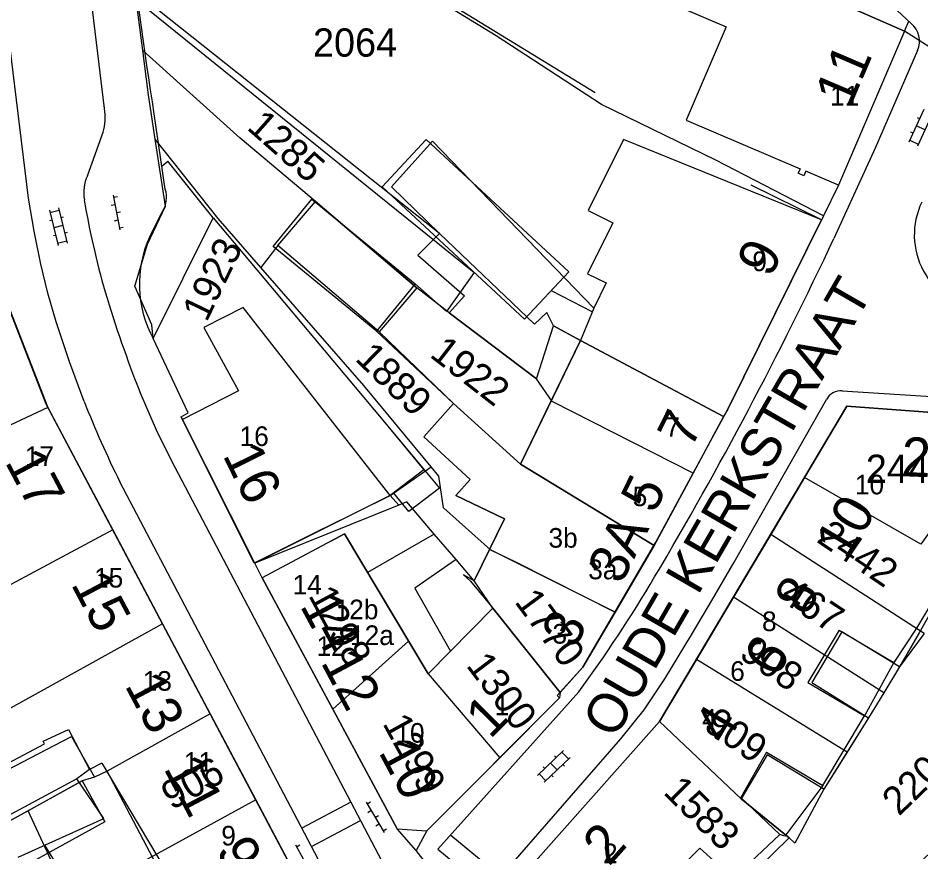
# Model space of a CAD drawing. Extents: x 148816 to 151297, y 399515 to 402500.
# Drawn here: x 150732.9 to 150790.3, y 400029.2 to 400082.3 of the extents above; entities that cross this region are included whole.
import ezdxf

# ---------------------------------------------------------------- set-up
doc = ezdxf.new("R2010")
doc.units = 0
for name, color, linetype in [('B01 Hoofdgebouw  [D] Norm', 7, 'Continuous'), ('B01 Hoofdgebouw  [T] Norm', 7, 'Continuous'), ('B01 hoofgebouw', 7, 'Continuous'), ('B02 Bijgebouw  [D] Norm', 7, 'Continuous'), ('B07 Tussenmuur  [D] Norm', 7, 'Continuous'), ('G01 perceelsgrens', 7, 'Continuous'), ('S02 Open verharding  Norm', 7, 'Continuous'), ('T04 Haag heg  [D] Gem', 7, 'Continuous'), ('V00 Kant verharding algemeen  [T] Norm', 7, 'Continuous'), ('V00 Kant verharding algemeen secundair  [D] Gem', 7, 'Continuous'), ('V00 Kant verharding algemeen secundair  [T] Gem', 7, 'Continuous'), ('V00 Kant verharding algemeen secundair  [T] Norm', 7, 'Continuous'), ('V06 Kant onverhard  [T] Gem', 7, 'Continuous'), ('Z01 perceelnummer', 7, 'Continuous'), ('Z02 huisnummer', 7, 'Continuous'), ('Z02 Huisnummer  [Tekst] Norm', 7, 'Continuous'), ('Z06 straatnaam', 7, 'Continuous')]:
    doc.layers.add(name, color=color, linetype=linetype)

msp = doc.modelspace()

# ---------------------------------------------------------------- linework, layer by layer
at = {"layer": 'B01 Hoofdgebouw  [D] Norm'}
for p, q in [((150771.802, 400084.366), (150777.939, 400081.744)), ((150777.939, 400081.744), (150775.396, 400075.791)), ((150775.396, 400075.791), (150782.634, 400072.699)), ((150771.389, 400074.568), (150769.145, 400070.039)), ((150782.634, 400072.699), (150782.51, 400072.41)), ((150769.145, 400070.039), (150770.713, 400069.262)), ((150770.713, 400069.262), (150769.106, 400066.018)), ((150748.5, 400065.74), (150756.189, 400056.559)), ((150769.106, 400066.018), (150770.295, 400065.428)), ((150770.295, 400065.428), (150769.502, 400063.827)), ((150769.502, 400063.827), (150768.669, 400061.766)), ((150766.752, 400057.834), (150768.669, 400061.766)), ((150758.688, 400055.629), (150760.588, 400057.754)), ((150760.588, 400057.754), (150764.836, 400053.903)), ((150764.836, 400053.903), (150766.752, 400057.834)), ((150756.189, 400056.559), (150758.703, 400053.541)), ((150761.642, 400052.922), (150758.688, 400055.629)), ((150758.703, 400053.541), (150756.555, 400051.903)), ((150760.738, 400051.908), (150761.642, 400052.922)), ((150756.555, 400051.903), (150747.933, 400047.597)), ((150763.818, 400050.419), (150760.738, 400051.908)), ((150795.348, 400052.381), (150790.046, 400043.45)), ((150761.886, 400046.471), (150763.818, 400050.419)), ((150752.82, 400049.02), (150753.634, 400049.457)), ((150753.634, 400049.457), (150758.96, 400040.539)), ((150762.932, 400048.431), (150764.561, 400047.646)), ((150763.085, 400044.717), (150761.886, 400046.471)), ((150758.96, 400040.539), (150763.085, 400044.717)), ((150785.119, 400043.334), (150783.136, 400039.996)), ((150785.119, 400043.334), (150788.609, 400041.261)), ((150790.046, 400043.45), (150788.609, 400041.261)), ((150783.136, 400039.996), (150786.728, 400037.863)), ((150784.094, 400033.427), (150786.728, 400037.863)), ((150734.468, 400036.264), (150736.071, 400036.999)), ((150736.071, 400036.999), (150737.422, 400034.449)), ((150730.996, 400034.206), (150734.545, 400036.087)), ((150734.545, 400036.087), (150734.468, 400036.264)), ((150780.501, 400035.56), (150778.871, 400032.667)), ((150780.501, 400035.56), (150784.094, 400033.427)), ((150738.192, 400034.857), (150737.422, 400034.449)), ((150738.192, 400034.857), (150742.736, 400027.262)), ((150778.871, 400032.667), (150781.345, 400030.317)), ((150781.345, 400030.317), (150777.982, 400027.155))]:
    msp.add_line(p, q, dxfattribs=at)
for points in [[(150758.85, 400074.566), (150767.91, 400066.145), (150765.097, 400063.119), (150756.037, 400071.54)], [(150755.68, 400062.369), (150749.099, 400067.754), (150751.554, 400070.754), (150758.135, 400065.369)]]:
    msp.add_lwpolyline(points, close=True, dxfattribs=at)
at = {"layer": 'B01 Hoofdgebouw  [T] Norm'}
for p, q in [((150775.08, 400087.7), (150789.28, 400081.46)), ((150789.28, 400081.46), (150785.09, 400071.65)), ((150784, 400069.44), (150771.389, 400074.568)), ((150782.88, 400072.25), (150782.51, 400072.41)), ((150783.01, 400072.54), (150782.88, 400072.25)), ((150785.09, 400071.65), (150783.01, 400072.54)), ((150741.47, 400061.89), (150745.29, 400069.58)), ((150745.29, 400069.58), (150748.5, 400065.74)), ((150778.03, 400057.39), (150784, 400069.44)), ((150731.48, 400065.84), (150734.64, 400057.74)), ((150743.7, 400057.17), (150741.47, 400061.89)), ((150734.64, 400057.74), (150751.16, 400026.54)), ((150743.25, 400056.91), (150743.7, 400057.17)), ((150773.46, 400048.92), (150778.03, 400057.39)), ((150773.7, 400037.51), (150785.62, 400057.58)), ((150785.62, 400057.58), (150797.9, 400056.68)), ((150747.89, 400047.58), (150743.25, 400056.91)), ((150752.82, 400049.02), (150748.41, 400046.65)), ((150768.82, 400040.97), (150773.46, 400048.92)), ((150748.41, 400046.65), (150756.99, 400030.67)), ((150767.18, 400039.16), (150768.82, 400040.97)), ((150758.89, 400030.55), (150767.33, 400039.02)), ((150767.33, 400039.02), (150767.18, 400039.16)), ((150765.29, 400028.05), (150773.7, 400037.51)), ((150756.99, 400030.67), (150758.89, 400030.55))]:
    msp.add_line(p, q, dxfattribs=at)
at = {"layer": 'B01 hoofgebouw'}
for points in [[(150707.73, 400150.53), (150712.64, 400151.47), (150713.37, 400147.65), (150714.27, 400147.9), (150717.36, 400117.94), (150718.72, 400118.05), (150723.45, 400110.42), (150724.36, 400102.09), (150724.57, 400102.11), (150724.61, 400101.84), (150722.79, 400101.64), (150723.12, 400098.76), (150724.95, 400098.97), (150724.98, 400098.73), (150727.2, 400098.98), (150727.97, 400090.84), (150731.48, 400065.84), (150734.64, 400057.74), (150751.16, 400026.54), (150746.74, 400024.2)], [(150769.59, 400087.17), (150772.21, 400090.19), (150775.08, 400087.7), (150789.28, 400081.46), (150785.09, 400071.65), (150783.01, 400072.54), (150782.88, 400072.25), (150782.51, 400072.41)], [(150769.59, 400087.17), (150769.424, 400086.979), (150771.802, 400084.366), (150777.939, 400081.744), (150775.396, 400075.791), (150782.634, 400072.699), (150782.51, 400072.41)], [(150784, 400069.44), (150771.389, 400074.568), (150769.145, 400070.039), (150770.713, 400069.262), (150769.106, 400066.018), (150770.295, 400065.428), (150769.502, 400063.827), (150759.254, 400074.457), (150756.645, 400071.539), (150759.696, 400068.569), (150758.303, 400067.205), (150761.279, 400064.613), (150760.314, 400063.534), (150765.862, 400059.329), (150766.94, 400062.708), (150768.669, 400061.766), (150764.836, 400053.903), (150760.588, 400057.754), (150758.688, 400055.629), (150761.642, 400052.922), (150760.738, 400051.908), (150763.818, 400050.419), (150761.886, 400046.471), (150761.217, 400046.843), (150761.659, 400046.451), (150763.085, 400044.717), (150758.96, 400040.539), (150753.634, 400049.457), (150752.82, 400049.02)], [(150758.89, 400030.55), (150767.33, 400039.02), (150767.18, 400039.16), (150768.82, 400040.97), (150773.46, 400048.92), (150778.03, 400057.39), (150784, 400069.44), (150779.52, 400071.66)], [(150751.801, 400070.621), (150758.246, 400065.124), (150755.846, 400062.31), (150749.401, 400067.807), (150751.801, 400070.621)], [(150752.36, 400049.81), (150747.89, 400047.58), (150743.25, 400056.91), (150743.7, 400057.17), (150741.47, 400061.89), (150745.29, 400069.58), (150748.5, 400065.74)], [(150748.5, 400065.74), (150756.189, 400056.559), (150759.687, 400052.36), (150757.746, 400050.879), (150756.781, 400052.057), (150756.554, 400051.902)], [(150752.36, 400049.81), (150756.554, 400051.902), (150747.186, 400063.867), (150744.696, 400062.591), (150746.901, 400058.565), (150743.341, 400056.727)], [(150768.94, 400024.86), (150765.29, 400028.05), (150773.7, 400037.51), (150785.62, 400057.58), (150797.9, 400056.68)], [(150797.9, 400056.68), (150790.214, 400043.146), (150788.975, 400040.996), (150785.302, 400043.226), (150783.386, 400039.987), (150787.002, 400037.736), (150784.14, 400033.191), (150780.545, 400035.385), (150778.893, 400032.584), (150781.935, 400030.101), (150778.874, 400027.081), (150776.259, 400029.444), (150772.26, 400025.504), (150775.671, 400017.617), (150776.213, 400017.88), (150776.269, 400017.496), (150779.875, 400019.267), (150780.198, 400018.853), (150780.002, 400018.632), (150781.718, 400016.69), (150783.275, 400018.066), (150781.186, 400020.295), (150783.097, 400021.793), (150793.38, 400031.46)], [(150752.82, 400049.02), (150748.41, 400046.65), (150756.99, 400030.67), (150758.89, 400030.55)], [(150731.209, 400033.925), (150734.675, 400035.731), (150736.268, 400036.55), (150737.726, 400033.975)], [(150746.74, 400024.2), (150742.547, 400021.98), (150742.286, 400022.271), (150736.147, 400019.867), (150734.476, 400023.599), (150742.103, 400027.572), (150738.549, 400034.341), (150737.726, 400033.975)], [(150727.926, 400022.085), (150725.615, 400027.483), (150736.953, 400033.728), (150738.394, 400031.112), (150733.002, 400028.142), (150734.408, 400024.86), (150727.926, 400022.085)]]:
    msp.add_lwpolyline(points, dxfattribs=at)
at = {"layer": 'B02 Bijgebouw  [D] Norm'}
for p, q in [((150736.612, 400033.862), (150725.39, 400027.85)), ((150738.325, 400031.33), (150736.612, 400033.862)), ((150732.876, 400028.871), (150738.325, 400031.33))]:
    msp.add_line(p, q, dxfattribs=at)
at = {"layer": 'B07 Tussenmuur  [D] Norm'}
for p, q in [((150768.669, 400061.766), (150777.774, 400056.917)), ((150768.669, 400061.766), (150777.774, 400056.917)), ((150764.836, 400053.903), (150773.342, 400048.718)), ((150764.836, 400053.903), (150773.342, 400048.718)), ((150764.561, 400047.646), (150770.86, 400044.466)), ((150764.561, 400047.646), (150770.86, 400044.466)), ((150763.085, 400044.717), (150767.362, 400039.361)), ((150763.085, 400044.717), (150767.362, 400039.361)), ((150757.713, 400042.626), (150752.895, 400038.297)), ((150757.713, 400042.626), (150752.895, 400038.297)), ((150758.96, 400040.539), (150763.528, 400035.205)), ((150758.96, 400040.539), (150763.528, 400035.205))]:
    msp.add_line(p, q, dxfattribs=at)
at = {"layer": 'G01 perceelsgrens'}
for points in [[(150789.28, 400081.46), (150775.08, 400087.7), (150774.648, 400088.075), (150769.003, 400093.212), (150766.441, 400096.791)], [(150784.127, 400069.698), (150777.284, 400073.239), (150769.999, 400076.784), (150763.301, 400081.163), (150750.554, 400088.966), (150745.754, 400091.886)], [(150777.774, 400056.917), (150768.669, 400061.766), (150766.94, 400062.708), (150766.521, 400063.555), (150765.736, 400062.798), (150759.696, 400068.569), (150740.314, 400083.996)], [(150740.799, 400080.231), (150740.314, 400083.996)], [(150789.28, 400081.46), (150785.09, 400071.65), (150784.127, 400069.698)], [(150798.835, 400070.59), (150791.837, 400071.367), (150794.715, 400077.999), (150789.28, 400081.46)], [(150775.833, 400053.326), (150766.862, 400057.885), (150765.862, 400059.329), (150760.314, 400063.534), (150758.246, 400065.124), (150751.801, 400070.621), (150747.009, 400074.647), (150740.799, 400080.231)], [(150741.6, 400074.579), (150741.165, 400077.4), (150740.799, 400080.231)], [(150747.933, 400047.597), (150743.25, 400056.91), (150743.7, 400057.17), (150741.47, 400061.89), (150741.379, 400062.757), (150740.303, 400065.217), (150741.105, 400067.898), (150742.257, 400070.323), (150741.6, 400074.579)], [(150748.313, 400066.408), (150745.594, 400069.525), (150741.6, 400074.579)], [(150784.127, 400069.698), (150778.03, 400057.39), (150777.774, 400056.917)], [(150773.342, 400048.718), (150764.836, 400053.903), (150760.588, 400057.754), (150755.846, 400062.31), (150749.401, 400067.807), (150748.313, 400066.408)], [(150759.162, 400053.716), (150754.869, 400058.892), (150748.313, 400066.408)], [(150731.472, 400065.898), (150734.773, 400057.49)], [(150734.773, 400057.49), (150727.549, 400054.12), (150723.002, 400052.535), (150705.792, 400048.11), (150686.931, 400043.13)], [(150734.773, 400057.49), (150738.895, 400049.703)], [(150798.219, 400056.657), (150785.62, 400057.58), (150782.92, 400053.034)], [(150777.774, 400056.917), (150775.833, 400053.326)], [(150757.105, 400051.28), (150756.554, 400051.902), (150759.162, 400053.716)], [(150770.86, 400044.466), (150762.932, 400048.431), (150759.947, 400051.106), (150759.65, 400053.128), (150759.162, 400053.716)], [(150775.833, 400053.326), (150773.342, 400048.718)], [(150782.92, 400053.034), (150780.776, 400049.424)], [(150793.465, 400048.286), (150791.119, 400049.922), (150790.32, 400048.797), (150782.92, 400053.034)], [(150759.36, 400049.437), (150757.615, 400051.485), (150757.105, 400051.28)], [(150757.105, 400051.28), (150747.933, 400047.597)], [(150738.895, 400049.703), (150731.805, 400045.904), (150730.205, 400045.104), (150718.643, 400038.982), (150686.936, 400034.791)], [(150738.895, 400049.703), (150742.059, 400043.729)], [(150759.36, 400049.437), (150755.102, 400046.999), (150757.713, 400042.626), (150752.895, 400038.297)], [(150760.74, 400047.817), (150759.36, 400049.437)], [(150780.776, 400049.424), (150778.4, 400045.424)], [(150790.53, 400043.119), (150780.776, 400049.424)], [(150773.342, 400048.718), (150770.86, 400044.466)], [(150752.895, 400038.297), (150748.41, 400046.65), (150747.933, 400047.597)], [(150760.74, 400047.817), (150758.12, 400046.004), (150760.381, 400041.978), (150758.96, 400040.539), (150763.528, 400035.205)], [(150767.362, 400039.361), (150763.085, 400044.717), (150761.886, 400046.471), (150760.74, 400047.817)], [(150778.4, 400045.424), (150776.048, 400041.464)], [(150787.974, 400039.342), (150778.4, 400045.424)], [(150770.86, 400044.466), (150768.82, 400040.97), (150767.362, 400039.361)], [(150742.059, 400043.729), (150731.821, 400038.049), (150729.631, 400036.712), (150721.559, 400032.384), (150706.533, 400029.081), (150686.619, 400024.685)], [(150742.059, 400043.729), (150745.098, 400037.988)], [(150790.53, 400043.119), (150788.975, 400040.996), (150787.974, 400039.342)], [(150776.048, 400041.464), (150773.7, 400037.51)], [(150785.633, 400035.562), (150776.048, 400041.464)], [(150767.362, 400039.361), (150767.33, 400039.02), (150763.528, 400035.205)], [(150787.974, 400039.342), (150787.002, 400037.736), (150785.633, 400035.562)], [(150758.195, 400029.307), (150756.99, 400030.67), (150752.895, 400038.297)], [(150745.098, 400037.988), (150738.549, 400034.341), (150737.726, 400033.975), (150736.953, 400033.728), (150733.504, 400031.828)], [(150745.098, 400037.988), (150747.992, 400032.524)], [(150773.7, 400037.51), (150765.29, 400028.05)], [(150781.935, 400030.101), (150778.893, 400032.584), (150773.7, 400037.51)], [(150763.528, 400035.205), (150758.89, 400030.55), (150758.195, 400029.307)], [(150785.633, 400035.562), (150784.14, 400033.191), (150782.312, 400029.771), (150781.935, 400030.101)], [(150747.992, 400032.524), (150736.188, 400026.06), (150733.504, 400031.828)], [(150747.992, 400032.524), (150751.16, 400026.54), (150753.338, 400022.561)], [(150733.504, 400031.828), (150725.615, 400027.483), (150723.782, 400026.574)], [(150781.935, 400030.101), (150778.874, 400027.081), (150777.212, 400025.235), (150772.26, 400025.504), (150768.94, 400024.86), (150765.29, 400028.05)], [(150762.74, 400023.48), (150758.195, 400029.307)]]:
    msp.add_lwpolyline(points, dxfattribs=at)
at = {"layer": 'S02 Open verharding  Norm'}
for p, q in [((150790.522, 400076.47), (150789.555, 400074.383)), ((150791.067, 400076.217), (150790.1, 400074.13)), ((150790.583, 400075.174), (150790.039, 400075.426)), ((150790.249, 400075.88), (150790.113, 400075.943)), ((150789.829, 400074.972), (150789.692, 400075.036)), ((150789.618, 400074.519), (150790.163, 400074.267)), ((150738.919, 400071.017), (150739.347, 400068.808)), ((150738.942, 400070.895), (150739.188, 400070.942)), ((150739.038, 400070.404), (150738.792, 400070.356)), ((150734.86, 400070.057), (150735.417, 400067.825)), ((150734.896, 400069.911), (150735.478, 400070.057)), ((150735.442, 400070.202), (150736, 400067.971)), ((150739.133, 400069.913), (150739.378, 400069.96)), ((150735.017, 400069.426), (150734.872, 400069.39)), ((150735.745, 400069.608), (150735.599, 400069.572)), ((150739.228, 400069.422), (150738.982, 400069.374)), ((150735.721, 400069.087), (150735.139, 400068.941)), ((150735.987, 400068.638), (150735.842, 400068.601)), ((150739.323, 400068.931), (150739.568, 400068.979)), ((150735.26, 400068.456), (150735.114, 400068.42)), ((150735.381, 400067.971), (150735.963, 400068.116)), ((150765.927, 400034.07), (150767.588, 400035.661)), ((150766.342, 400033.637), (150768.003, 400035.228)), ((150767.015, 400035.32), (150767.119, 400035.211)), ((150767.895, 400035.124), (150767.48, 400035.557)), ((150766.293, 400034.628), (150766.396, 400034.52)), ((150766.758, 400034.866), (150767.172, 400034.432)), ((150767.534, 400034.778), (150767.637, 400034.67)), ((150766.45, 400033.741), (150766.035, 400034.174)), ((150766.811, 400034.087), (150766.915, 400033.978)), ((150755.017, 400032.37), (150756.17, 400030.438)), ((150755.081, 400032.263), (150755.296, 400032.391)), ((150755.337, 400031.833), (150755.123, 400031.705)), ((150755.594, 400031.404), (150755.808, 400031.532)), ((150755.85, 400030.975), (150755.635, 400030.847)), ((150756.106, 400030.545), (150756.321, 400030.674)), ((150750.531, 400029.648), (150751.623, 400027.68)), ((150750.592, 400029.539), (150750.81, 400029.66))]:
    msp.add_line(p, q, dxfattribs=at)
at = {"layer": 'T04 Haag heg  [D] Gem'}
for p, q in [((150739.188, 400096.202), (150769.603, 400077.556)), ((150740.475, 400083.396), (150761.903, 400066.087)), ((150742.019, 400072.871), (150742.401, 400073.178)), ((150745.29, 400069.58), (150742.401, 400073.178)), ((150761.903, 400066.087), (150760.144, 400063.606)), ((150760.144, 400063.606), (150758.135, 400065.369)), ((150766.801, 400064.952), (150769.418, 400063.595)), ((150755.68, 400062.369), (150760.588, 400057.754)), ((150788.609, 400041.261), (150786.728, 400037.863)), ((150737.422, 400034.449), (150736.612, 400033.862)), ((150784.094, 400033.427), (150781.676, 400030.216)), ((150781.676, 400030.216), (150781.345, 400030.317)), ((150736.109, 400027.133), (150734.571, 400029.636))]:
    msp.add_line(p, q, dxfattribs=at)
at = {"layer": 'V00 Kant verharding algemeen  [T] Norm'}
for p, q in [((150786.52, 400084.92), (150789.7, 400081.95)), ((150790.11, 400080.23), (150787.41, 400074.01)), ((150742.24, 400071.4), (150741.52, 400076.2)), ((150737.289, 400072.259), (150738.295, 400075.02)), ((150787.41, 400074.01), (150784.79, 400068.27)), ((150741.25, 400068.39), (150742.07, 400069.98)), ((150785.31, 400058.56), (150817.58, 400056.51)), ((150778.44, 400047.66), (150784.31, 400058.02)), ((150777.08, 400045.32), (150778.44, 400047.66)), ((150775.72, 400043.02), (150777.08, 400045.32)), ((150774.03, 400040.23), (150775.72, 400043.02)), ((150772.71, 400038.26), (150774.03, 400040.23)), ((150768.56, 400039.39), (150759.579, 400029.389)), ((150771.24, 400036.4), (150772.71, 400038.26)), ((150762.8, 400026.74), (150771.24, 400036.4))]:
    msp.add_line(p, q, dxfattribs=at)
for points in [[(150738.378, 400076.528), (150735.452, 400100.711)], [(150733.532, 400070.82), (150730.248, 400097.64)], [(150734.315, 400066.635), (150733.885, 400068.72), (150733.532, 400070.82)], [(150735.286, 400062.96), (150734.761, 400064.787), (150734.315, 400066.635)], [(150737.075, 400057.878), (150736.134, 400060.403), (150735.286, 400062.96)], [(150740.635, 400058.439), (150741.66, 400056.088)], [(150741.66, 400056.088), (150742.626, 400054.11)], [(150742.626, 400054.11), (150777.963, 399986.861)], [(150769.814, 399994.787), (150739.345, 400052.764)]]:
    msp.add_lwpolyline(points, dxfattribs=at)
for centre, radius, start, end in [((150967.826, 400112.718), 229.234, 182.96764, 189.1665), ((150788.799, 400080.826), 1.441, 335.54978, 51.26523), ((150734.472, 400075.987), 3.943, 345.80948, 7.88978), ((150739.605, 400071.169), 2.559, 154.79116, 190.23822), ((150740.552, 400070.882), 1.765, 329.27708, 17.06919), ((150787.703, 400079.066), 51.302, 189.36967, 196.07724), ((150794.762, 400068.489), 4.855, 154.48399, 262.04818), ((150747.834, 400065.359), 7.248, 155.28185, 208.59515), ((150556.977, 400175.034), 251.59, 329.33261, 334.88994), ((150823.405, 400090.747), 88.852, 196.93939, 201.32237), ((150785.241, 400057.491), 1.071, 86.31587, 150.42221), ((150802.584, 400083.895), 70.486, 201.6608, 206.21011), ((150692.407, 400094.781), 94.167, 323.969, 329.30359)]:
    msp.add_arc(centre, radius, start, end, dxfattribs=at)
at = {"layer": 'V00 Kant verharding algemeen secundair  [D] Gem'}
msp.add_line((150760.414, 400030.276), (150763.6, 400027.656), dxfattribs=at)
at = {"layer": 'V00 Kant verharding algemeen secundair  [T] Gem'}
for p, q in [((150754.052, 400032.365), (150750.934, 400030.713)), ((150751.539, 400029.56), (150754.659, 400031.21))]:
    msp.add_line(p, q, dxfattribs=at)
at = {"layer": 'V00 Kant verharding algemeen secundair  [T] Norm'}
msp.add_line((150759.579, 400029.389), (150762.8, 400026.74), dxfattribs=at)
at = {"layer": 'V06 Kant onverhard  [T] Gem'}
msp.add_line((150789.28, 400081.46), (150789.55, 400082.09), dxfattribs=at)

# ---------------------------------------------------------------- texts
at = {"layer": 'Z01 perceelnummer'}
for s, p in [('2064', (150751.638, 400079.837)), ('2443', (150786.819, 400052.701))]:
    msp.add_text(s, height=1.8, dxfattribs=at).set_placement(p)
for s, rotation, p in [('1285', 318.62457, (150747.361, 400075.254)), ('1923', 64.31317, (150744.869, 400062.879)), ('1922', 322.23565, (150758.997, 400060.771)), ('1889', 315.93519, (150754.251, 400060.542)), ('2442', 325.84878, (150783.617, 400048.981)), ('467', 326.5006, (150781.283, 400045.267)), ('1298', 298.43663, (150751.315, 400045.542)), ('1770', 306.50144, (150764.418, 400045.128)), ('908', 325.65941, (150778.676, 400041.622)), ('1300', 307.11068, (150761.339, 400041.065)), ('909', 325.39151, (150776.41, 400037.057)), ('1299', 298.69279, (150756.033, 400037.389)), ('2209', 44.01648, (150788.93, 400031.443)), ('906', 28.90918, (150742.642, 400031.841)), ('1583', 315.52638, (150773.869, 400032.941))]:
    msp.add_text(s, height=1.8, rotation=rotation, dxfattribs=at).set_placement(p)
at = {"layer": 'Z02 huisnummer'}
for s, rotation, p in [('11', 66.86909, (150785.8, 400076.496)), ('9', 63.63994, (150780.749, 400065.697)), ('7', 63.63994, (150775.695, 400054.805)), ('2A', 357.82163, (150789.05, 400053.129)), ('17', 297.84662, (150732, 400054.043)), ('16', 296.43687, (150745.857, 400054.474)), ('5', 63.63994, (150773.353, 400050.673)), ('10', 59.28181, (150785.619, 400047.695)), ('3A', 63.63994, (150771.245, 400046.161)), ('15', 297.84662, (150736.205, 400046.263)), ('8', 59.28181, (150783.017, 400044.145)), ('14', 298.2309, (150750.776, 400044.884)), ('3', 63.63994, (150768.313, 400042.065)), ('6', 59.28181, (150781.122, 400040.232)), ('12', 298.2309, (150752.099, 400041.285)), ('13', 297.84662, (150739.627, 400039.812)), ('1', 45.08104, (150762.897, 400036.341)), ('4', 59.28181, (150777.9, 400035.93)), ('10', 298.2309, (150755.774, 400035.576)), ('11', 297.84662, (150742.101, 400034.538)), ('2', 48.36646, (150770.475, 400028.238)), ('9', 297.89727, (150745.434, 400029.338))]:
    msp.add_text(s, height=2.5, rotation=rotation, dxfattribs=at).set_placement(p)
at = {"layer": 'Z02 Huisnummer  [Tekst] Norm'}
for s, p in [('11', (150784.54, 400076.725)), ('9', (150779.6, 400066.185)), ('7', (150774.063, 400055.635)), ('16', (150746.965, 400055.05)), ('17', (150733.3, 400053.777)), ('10', (150786.125, 400051.97)), ('5', (150771.984, 400051.218)), ('3b', (150766.625, 400048.575)), ('15', (150737.704, 400046.036)), ('3a', (150769.153, 400046.564)), ('14', (150750.342, 400045.596)), ('12b', (150753.013, 400044.017)), ('8', (150780.214, 400043.264)), ('12a', (150753.996, 400042.378)), ('3', (150766.878, 400042.467)), ('12', (150751.866, 400041.689)), ('6', (150778.19, 400040.097)), ('13', (150740.8, 400039.468)), ('1', (150763.196, 400037.908)), ('4', (150776.404, 400037.047)), ('10', (150756.88, 400036.16)), ('11', (150743.419, 400034.307)), ('9', (150745.8, 400029.615)), ('2', (150770.095, 400028.485))]:
    msp.add_text(s, height=1.25, dxfattribs=at).set_placement(p)
at = {"layer": 'Z06 straatnaam'}
msp.add_text('OUDE KERKSTRAAT', height=2.5, rotation=59.99927, dxfattribs=at).set_placement((150770.836, 400036.321))

doc.saveas('drawing.dxf')
